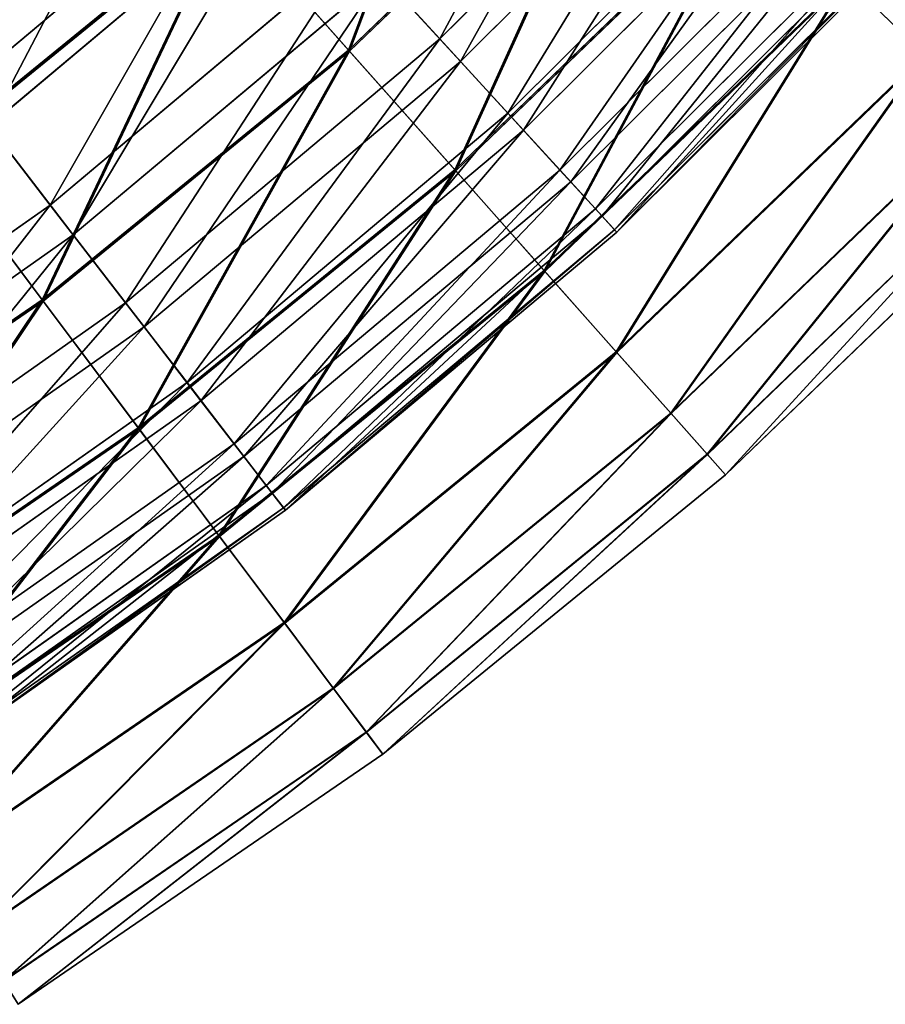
# Model space of a CAD drawing. Extents: x 0 to 126, y -178 to 0.
# Tile 245 of 656: x 96 to 107, y -168 to -157. Entities that reach past the tile are written whole.
import ezdxf

# ---------------------------------------------------------------- set-up
doc = ezdxf.new("R2010")
doc.units = 0
doc.header["$LTSCALE"] = 25.4
doc.layers.get('0').update_dxf_attribs({"color": 13, "linetype": 'CONTINUOUS'})

# ---------------------------------------------------------------- blocks, each defined once
blk = doc.blocks.new('ICE-EGG-C-8132_STL')
at = {"color": 7}
for p, q in [((27.513, -34.949, 73.766), (24.88, -31.113, 73.766)), ((27.513, -34.949, 73.766), (24.88, -31.113, 73.766)), ((27.528, -34.938, 149.541), (24.896, -31.103, 149.541)), ((27.528, -34.938, 149.541), (24.896, -31.103, 149.541)), ((28.644, -35.031, 80.584), (25.933, -31.184, 80.584)), ((28.644, -35.031, 80.584), (25.933, -31.184, 80.584)), ((28.291, -35.302, 141.177), (25.559, -31.424, 141.177)), ((28.291, -35.302, 141.177), (25.559, -31.424, 141.177)), ((27.492, -35.918, 85.849), (24.711, -31.97, 85.849)), ((27.492, -35.918, 85.849), (24.711, -31.97, 85.849)), ((26.02, -36.067, 144.049), (23.3, -32.104, 144.049)), ((26.02, -36.067, 144.049), (23.3, -32.104, 144.049)), ((26.008, -36.076, 79.26), (23.287, -32.112, 79.26)), ((26.008, -36.076, 79.26), (23.287, -32.112, 79.26)), ((27.209, -36.136, 135.911), (24.41, -32.163, 135.911)), ((27.209, -36.136, 135.911), (24.41, -32.163, 135.911)), ((26.553, -36.641, 91.264), (23.713, -32.611, 91.264)), ((26.553, -36.641, 91.264), (23.713, -32.611, 91.264)), ((26.339, -36.805, 130.52), (23.487, -32.757, 130.52)), ((26.339, -36.805, 130.52), (23.487, -32.757, 130.52)), ((24.741, -37.025, 84.921), (21.947, -32.953, 84.921)), ((24.741, -37.025, 84.921), (21.947, -32.953, 84.921)), ((24.752, -37.017, 138.389), (21.958, -32.946, 138.389)), ((24.752, -37.017, 138.389), (21.958, -32.946, 138.389)), ((25.834, -37.195, 96.792), (22.95, -33.101, 96.792)), ((25.834, -37.195, 96.792), (22.95, -33.101, 96.792)), ((25.684, -37.31, 124.995), (22.791, -33.204, 124.995)), ((25.684, -37.31, 124.995), (22.791, -33.204, 124.995)), ((25.251, -37.643, 119.376), (22.332, -33.499, 119.376)), ((25.251, -37.643, 119.376), (22.332, -33.499, 119.376)), ((25.342, -37.574, 102.401), (22.427, -33.437, 102.401)), ((25.342, -37.574, 102.401), (22.427, -33.437, 102.401)), ((25.08, -37.775, 108.052), (22.149, -33.616, 108.052)), ((25.08, -37.775, 108.052), (22.149, -33.616, 108.052)), ((23.721, -37.79, 90.718), (20.866, -33.631, 90.718)), ((23.721, -37.79, 90.718), (20.866, -33.631, 90.718)), ((23.729, -37.783, 132.593), (20.875, -33.625, 132.593)), ((23.729, -37.783, 132.593), (20.875, -33.625, 132.593)), ((25.05, -37.799, 113.713), (22.117, -33.637, 113.713)), ((25.05, -37.799, 113.713), (22.117, -33.637, 113.713)), ((27.513, -34.949, 73.766), (29.25, -33.648, 68.466)), ((27.513, -34.949, 73.766), (29.25, -33.648, 68.466)), ((29.267, -33.635, 154.839), (27.528, -34.938, 149.541)), ((29.267, -33.635, 154.839), (27.528, -34.938, 149.541)), ((32.078, -37.115, 68.466), (29.25, -33.648, 68.466)), ((32.078, -37.115, 68.466), (29.25, -33.648, 68.466)), ((32.093, -37.101, 154.839), (29.267, -33.635, 154.839)), ((32.093, -37.101, 154.839), (29.267, -33.635, 154.839)), ((29.999, -33.987, 75.486), (28.644, -35.031, 80.584)), ((29.999, -33.987, 75.486), (28.644, -35.031, 80.584)), ((32.933, -37.479, 75.486), (29.999, -33.987, 75.486)), ((32.933, -37.479, 75.486), (29.999, -33.987, 75.486)), ((22.951, -38.366, 96.624), (20.051, -34.142, 96.624)), ((22.951, -38.366, 96.624), (20.051, -34.142, 96.624)), ((22.957, -38.362, 126.688), (20.057, -34.138, 126.688)), ((22.957, -38.362, 126.688), (20.057, -34.138, 126.688)), ((28.291, -35.302, 141.177), (29.577, -34.312, 146.279)), ((28.291, -35.302, 141.177), (29.577, -34.312, 146.279)), ((32.54, -37.839, 146.279), (29.577, -34.312, 146.279)), ((32.54, -37.839, 146.279), (29.577, -34.312, 146.279)), ((22.436, -38.752, 102.606), (19.506, -34.484, 102.606)), ((22.436, -38.752, 102.606), (19.506, -34.484, 102.606)), ((22.439, -38.749, 120.707), (19.51, -34.481, 120.707)), ((22.439, -38.749, 120.707), (19.51, -34.481, 120.707)), ((22.178, -38.945, 108.634), (19.233, -34.655, 108.634)), ((22.178, -38.945, 108.634), (19.233, -34.655, 108.634)), ((22.179, -38.944, 114.678), (19.235, -34.654, 114.678)), ((22.179, -38.944, 114.678), (19.235, -34.654, 114.678)), ((26.008, -36.076, 79.26), (27.513, -34.949, 73.766)), ((26.008, -36.076, 79.26), (27.513, -34.949, 73.766)), ((27.528, -34.938, 149.541), (26.02, -36.067, 144.049)), ((27.528, -34.938, 149.541), (26.02, -36.067, 144.049)), ((30.454, -38.554, 73.766), (27.513, -34.949, 73.766)), ((30.454, -38.554, 73.766), (27.513, -34.949, 73.766)), ((30.468, -38.542, 149.541), (27.528, -34.938, 149.541)), ((30.468, -38.542, 149.541), (27.528, -34.938, 149.541)), ((28.644, -35.031, 80.584), (27.492, -35.918, 85.849)), ((28.644, -35.031, 80.584), (27.492, -35.918, 85.849)), ((31.671, -38.635, 80.584), (28.644, -35.031, 80.584)), ((31.671, -38.635, 80.584), (28.644, -35.031, 80.584)), ((27.209, -36.136, 135.911), (28.291, -35.302, 141.177)), ((27.209, -36.136, 135.911), (28.291, -35.302, 141.177)), ((31.343, -38.935, 141.177), (28.291, -35.302, 141.177)), ((31.343, -38.935, 141.177), (28.291, -35.302, 141.177)), ((27.492, -35.918, 85.849), (26.553, -36.641, 91.264)), ((27.492, -35.918, 85.849), (26.553, -36.641, 91.264)), ((30.599, -39.616, 85.849), (27.492, -35.918, 85.849)), ((30.599, -39.616, 85.849), (27.492, -35.918, 85.849)), ((24.741, -37.025, 84.921), (26.008, -36.076, 79.26)), ((24.741, -37.025, 84.921), (26.008, -36.076, 79.26)), ((26.02, -36.067, 144.049), (24.752, -37.017, 138.389)), ((26.02, -36.067, 144.049), (24.752, -37.017, 138.389)), ((29.047, -39.803, 79.26), (26.008, -36.076, 79.26)), ((29.047, -39.803, 79.26), (26.008, -36.076, 79.26)), ((29.059, -39.792, 144.049), (26.02, -36.067, 144.049)), ((29.059, -39.792, 144.049), (26.02, -36.067, 144.049)), ((26.339, -36.805, 130.52), (27.209, -36.136, 135.911)), ((26.339, -36.805, 130.52), (27.209, -36.136, 135.911)), ((30.335, -39.857, 135.911), (27.209, -36.136, 135.911)), ((30.335, -39.857, 135.911), (27.209, -36.136, 135.911)), ((26.553, -36.641, 91.264), (25.834, -37.195, 96.792)), ((26.553, -36.641, 91.264), (25.834, -37.195, 96.792)), ((29.724, -40.416, 91.264), (26.553, -36.641, 91.264)), ((29.724, -40.416, 91.264), (26.553, -36.641, 91.264)), ((25.684, -37.31, 124.995), (26.339, -36.805, 130.52)), ((25.684, -37.31, 124.995), (26.339, -36.805, 130.52)), ((29.525, -40.598, 130.52), (26.339, -36.805, 130.52)), ((29.525, -40.598, 130.52), (26.339, -36.805, 130.52)), ((23.721, -37.79, 90.718), (24.741, -37.025, 84.921)), ((23.721, -37.79, 90.718), (24.741, -37.025, 84.921)), ((24.752, -37.017, 138.389), (23.729, -37.783, 132.593)), ((24.752, -37.017, 138.389), (23.729, -37.783, 132.593)), ((27.863, -40.852, 84.921), (24.741, -37.025, 84.921)), ((27.863, -40.852, 84.921), (24.741, -37.025, 84.921)), ((27.873, -40.844, 138.389), (24.752, -37.017, 138.389)), ((27.873, -40.844, 138.389), (24.752, -37.017, 138.389)), ((25.834, -37.195, 96.792), (25.342, -37.574, 102.401)), ((25.834, -37.195, 96.792), (25.342, -37.574, 102.401)), ((29.055, -41.029, 96.792), (25.834, -37.195, 96.792)), ((29.055, -41.029, 96.792), (25.834, -37.195, 96.792)), ((30.454, -38.554, 73.766), (32.078, -37.115, 68.466)), ((30.454, -38.554, 73.766), (32.078, -37.115, 68.466)), ((32.093, -37.101, 154.839), (30.468, -38.542, 149.541)), ((32.093, -37.101, 154.839), (30.468, -38.542, 149.541)), ((25.251, -37.643, 119.376), (25.684, -37.31, 124.995)), ((25.251, -37.643, 119.376), (25.684, -37.31, 124.995)), ((28.915, -41.157, 124.995), (25.684, -37.31, 124.995)), ((28.915, -41.157, 124.995), (25.684, -37.31, 124.995)), ((25.05, -37.799, 113.713), (25.251, -37.643, 119.376)), ((25.05, -37.799, 113.713), (25.251, -37.643, 119.376)), ((25.342, -37.574, 102.401), (25.08, -37.775, 108.052)), ((25.342, -37.574, 102.401), (25.08, -37.775, 108.052)), ((28.512, -41.525, 119.376), (25.251, -37.643, 119.376)), ((28.512, -41.525, 119.376), (25.251, -37.643, 119.376)), ((28.597, -41.448, 102.401), (25.342, -37.574, 102.401)), ((28.597, -41.448, 102.401), (25.342, -37.574, 102.401)), ((22.951, -38.366, 96.624), (23.721, -37.79, 90.718)), ((22.951, -38.366, 96.624), (23.721, -37.79, 90.718)), ((23.729, -37.783, 132.593), (22.957, -38.362, 126.688)), ((23.729, -37.783, 132.593), (22.957, -38.362, 126.688)), ((26.909, -41.699, 90.718), (23.721, -37.79, 90.718)), ((26.909, -41.699, 90.718), (23.721, -37.79, 90.718)), ((26.916, -41.692, 132.593), (23.729, -37.783, 132.593)), ((26.916, -41.692, 132.593), (23.729, -37.783, 132.593)), ((25.08, -37.775, 108.052), (25.05, -37.799, 113.713)), ((25.08, -37.775, 108.052), (25.05, -37.799, 113.713)), ((28.353, -41.671, 108.052), (25.08, -37.775, 108.052)), ((28.353, -41.671, 108.052), (25.08, -37.775, 108.052)), ((28.324, -41.697, 113.713), (25.05, -37.799, 113.713)), ((28.324, -41.697, 113.713), (25.05, -37.799, 113.713)), ((22.436, -38.752, 102.606), (22.951, -38.366, 96.624)), ((22.436, -38.752, 102.606), (22.951, -38.366, 96.624)), ((22.957, -38.362, 126.688), (22.439, -38.749, 120.707)), ((22.957, -38.362, 126.688), (22.439, -38.749, 120.707)), ((26.189, -42.337, 96.624), (22.951, -38.366, 96.624)), ((26.189, -42.337, 96.624), (22.951, -38.366, 96.624)), ((26.195, -42.332, 126.688), (22.957, -38.362, 126.688)), ((26.195, -42.332, 126.688), (22.957, -38.362, 126.688)), ((29.047, -39.803, 79.26), (30.454, -38.554, 73.766)), ((29.047, -39.803, 79.26), (30.454, -38.554, 73.766)), ((30.468, -38.542, 149.541), (29.059, -39.792, 144.049)), ((30.468, -38.542, 149.541), (29.059, -39.792, 144.049)), ((33.682, -41.905, 73.766), (30.454, -38.554, 73.766)), ((33.682, -41.905, 73.766), (30.454, -38.554, 73.766)), ((33.695, -41.892, 149.541), (30.468, -38.542, 149.541)), ((33.695, -41.892, 149.541), (30.468, -38.542, 149.541)), ((31.671, -38.635, 80.584), (30.599, -39.616, 85.849)), ((31.671, -38.635, 80.584), (30.599, -39.616, 85.849)), ((22.178, -38.945, 108.634), (22.436, -38.752, 102.606)), ((22.178, -38.945, 108.634), (22.436, -38.752, 102.606)), ((22.439, -38.749, 120.707), (22.179, -38.944, 114.678)), ((22.439, -38.749, 120.707), (22.179, -38.944, 114.678)), ((25.708, -42.764, 102.606), (22.436, -38.752, 102.606)), ((25.708, -42.764, 102.606), (22.436, -38.752, 102.606)), ((25.711, -42.761, 120.707), (22.439, -38.749, 120.707)), ((25.711, -42.761, 120.707), (22.439, -38.749, 120.707)), ((22.179, -38.944, 114.678), (22.178, -38.945, 108.634)), ((22.179, -38.944, 114.678), (22.178, -38.945, 108.634)), ((25.467, -42.977, 108.634), (22.178, -38.945, 108.634)), ((25.467, -42.977, 108.634), (22.178, -38.945, 108.634)), ((25.468, -42.976, 114.678), (22.179, -38.944, 114.678)), ((25.468, -42.976, 114.678), (22.179, -38.944, 114.678)), ((30.335, -39.857, 135.911), (31.343, -38.935, 141.177)), ((30.335, -39.857, 135.911), (31.343, -38.935, 141.177)), ((30.599, -39.616, 85.849), (29.724, -40.416, 91.264)), ((30.599, -39.616, 85.849), (29.724, -40.416, 91.264)), ((34.008, -43.037, 85.849), (30.599, -39.616, 85.849)), ((34.008, -43.037, 85.849), (30.599, -39.616, 85.849)), ((27.863, -40.852, 84.921), (29.047, -39.803, 79.26)), ((27.863, -40.852, 84.921), (29.047, -39.803, 79.26)), ((29.059, -39.792, 144.049), (27.873, -40.844, 138.389)), ((29.059, -39.792, 144.049), (27.873, -40.844, 138.389)), ((32.383, -43.265, 79.26), (29.047, -39.803, 79.26)), ((32.383, -43.265, 79.26), (29.047, -39.803, 79.26)), ((32.394, -43.254, 144.049), (29.059, -39.792, 144.049)), ((32.394, -43.254, 144.049), (29.059, -39.792, 144.049)), ((29.525, -40.598, 130.52), (30.335, -39.857, 135.911)), ((29.525, -40.598, 130.52), (30.335, -39.857, 135.911)), ((33.765, -43.3, 135.911), (30.335, -39.857, 135.911)), ((33.765, -43.3, 135.911), (30.335, -39.857, 135.911)), ((29.724, -40.416, 91.264), (29.055, -41.029, 96.792)), ((29.724, -40.416, 91.264), (29.055, -41.029, 96.792)), ((33.204, -43.908, 91.264), (29.724, -40.416, 91.264)), ((33.204, -43.908, 91.264), (29.724, -40.416, 91.264)), ((28.915, -41.157, 124.995), (29.525, -40.598, 130.52)), ((28.915, -41.157, 124.995), (29.525, -40.598, 130.52)), ((33.021, -44.107, 130.52), (29.525, -40.598, 130.52)), ((33.021, -44.107, 130.52), (29.525, -40.598, 130.52)), ((26.909, -41.699, 90.718), (27.863, -40.852, 84.921)), ((26.909, -41.699, 90.718), (27.863, -40.852, 84.921)), ((27.873, -40.844, 138.389), (26.916, -41.692, 132.593)), ((27.873, -40.844, 138.389), (26.916, -41.692, 132.593)), ((31.29, -44.409, 84.921), (27.863, -40.852, 84.921)), ((31.29, -44.409, 84.921), (27.863, -40.852, 84.921)), ((31.299, -44.4, 138.389), (27.873, -40.844, 138.389)), ((31.299, -44.4, 138.389), (27.873, -40.844, 138.389)), ((29.055, -41.029, 96.792), (28.597, -41.448, 102.401)), ((29.055, -41.029, 96.792), (28.597, -41.448, 102.401)), ((32.589, -44.575, 96.792), (29.055, -41.029, 96.792)), ((32.589, -44.575, 96.792), (29.055, -41.029, 96.792)), ((28.512, -41.525, 119.376), (28.915, -41.157, 124.995)), ((28.512, -41.525, 119.376), (28.915, -41.157, 124.995)), ((32.461, -44.715, 124.995), (28.915, -41.157, 124.995)), ((32.461, -44.715, 124.995), (28.915, -41.157, 124.995)), ((28.597, -41.448, 102.401), (28.353, -41.671, 108.052)), ((28.597, -41.448, 102.401), (28.353, -41.671, 108.052)), ((32.168, -45.032, 102.401), (28.597, -41.448, 102.401)), ((32.168, -45.032, 102.401), (28.597, -41.448, 102.401)), ((28.324, -41.697, 113.713), (28.512, -41.525, 119.376)), ((28.324, -41.697, 113.713), (28.512, -41.525, 119.376)), ((32.091, -45.116, 119.376), (28.512, -41.525, 119.376)), ((32.091, -45.116, 119.376), (28.512, -41.525, 119.376)), ((26.189, -42.337, 96.624), (26.909, -41.699, 90.718)), ((26.189, -42.337, 96.624), (26.909, -41.699, 90.718)), ((26.916, -41.692, 132.593), (26.195, -42.332, 126.688)), ((26.916, -41.692, 132.593), (26.195, -42.332, 126.688)), ((30.409, -45.331, 90.718), (26.909, -41.699, 90.718)), ((30.409, -45.331, 90.718), (26.909, -41.699, 90.718)), ((30.416, -45.324, 132.593), (26.916, -41.692, 132.593)), ((30.416, -45.324, 132.593), (26.916, -41.692, 132.593)), ((28.353, -41.671, 108.052), (28.324, -41.697, 113.713)), ((28.353, -41.671, 108.052), (28.324, -41.697, 113.713)), ((31.918, -45.304, 113.713), (28.324, -41.697, 113.713)), ((31.918, -45.304, 113.713), (28.324, -41.697, 113.713)), ((31.944, -45.275, 108.052), (28.353, -41.671, 108.052)), ((31.944, -45.275, 108.052), (28.353, -41.671, 108.052)), ((25.708, -42.764, 102.606), (26.189, -42.337, 96.624)), ((25.708, -42.764, 102.606), (26.189, -42.337, 96.624)), ((26.195, -42.332, 126.688), (25.711, -42.761, 120.707)), ((26.195, -42.332, 126.688), (25.711, -42.761, 120.707)), ((29.745, -46.027, 96.624), (26.189, -42.337, 96.624)), ((29.745, -46.027, 96.624), (26.189, -42.337, 96.624)), ((29.75, -46.021, 126.688), (26.195, -42.332, 126.688)), ((29.75, -46.021, 126.688), (26.195, -42.332, 126.688)), ((25.467, -42.977, 108.634), (25.708, -42.764, 102.606)), ((25.467, -42.977, 108.634), (25.708, -42.764, 102.606)), ((25.711, -42.761, 120.707), (25.468, -42.976, 114.678)), ((25.711, -42.761, 120.707), (25.468, -42.976, 114.678)), ((29.3, -46.492, 102.606), (25.708, -42.764, 102.606)), ((29.3, -46.492, 102.606), (25.708, -42.764, 102.606)), ((29.303, -46.489, 120.707), (25.711, -42.761, 120.707)), ((29.303, -46.489, 120.707), (25.711, -42.761, 120.707)), ((25.468, -42.976, 114.678), (25.467, -42.977, 108.634)), ((25.468, -42.976, 114.678), (25.467, -42.977, 108.634)), ((29.078, -46.725, 108.634), (25.467, -42.977, 108.634)), ((29.078, -46.725, 108.634), (25.467, -42.977, 108.634)), ((29.079, -46.724, 114.678), (25.468, -42.976, 114.678)), ((29.079, -46.724, 114.678), (25.468, -42.976, 114.678))]:
    blk.add_line(p, q, dxfattribs=at)
mesh = blk.add_polyface(dxfattribs=at)
corners = [(24.88, -31.113, 73.766), (29.25, -33.648, 68.466), (27.513, -34.949, 73.766), (26.719, -29.96, 68.466)]
mesh.append_faces([[corners[k] for k in face] for face in [(0, 1, 2), (1, 0, 3)]], dxfattribs={"vtx0": -1, "color": 7})
mesh = blk.add_polyface(dxfattribs=at)
corners = [(29.267, -33.635, 154.839), (24.896, -31.103, 149.541), (27.528, -34.938, 149.541), (26.737, -29.949, 154.839)]
mesh.append_faces([[corners[k] for k in face] for face in [(0, 1, 2), (1, 0, 3)]], dxfattribs={"vtx0": -1, "color": 7})
mesh = blk.add_polyface(dxfattribs=at)
corners = [(29.999, -33.987, 75.486), (25.933, -31.184, 80.584), (28.644, -35.031, 80.584), (27.372, -30.259, 75.486)]
mesh.append_faces([[corners[k] for k in face] for face in [(0, 1, 2), (1, 0, 3)]], dxfattribs={"vtx0": -1, "color": 7})
mesh = blk.add_polyface(dxfattribs=at)
corners = [(25.559, -31.424, 141.177), (29.577, -34.312, 146.279), (28.291, -35.302, 141.177), (26.924, -30.547, 146.279)]
mesh.append_faces([[corners[k] for k in face] for face in [(0, 1, 2), (1, 0, 3)]], dxfattribs={"vtx0": -1, "color": 7})
mesh = blk.add_polyface(dxfattribs=at)
corners = [(23.287, -32.112, 79.26), (27.513, -34.949, 73.766), (26.008, -36.076, 79.26), (24.88, -31.113, 73.766)]
mesh.append_faces([[corners[k] for k in face] for face in [(0, 1, 2), (1, 0, 3)]], dxfattribs={"vtx0": -1, "color": 7})
mesh = blk.add_polyface(dxfattribs=at)
corners = [(27.528, -34.938, 149.541), (23.3, -32.104, 144.049), (26.02, -36.067, 144.049), (24.896, -31.103, 149.541)]
mesh.append_faces([[corners[k] for k in face] for face in [(0, 1, 2), (1, 0, 3)]], dxfattribs={"vtx0": -1, "color": 7})
mesh = blk.add_polyface(dxfattribs=at)
corners = [(28.644, -35.031, 80.584), (24.711, -31.97, 85.849), (27.492, -35.918, 85.849), (25.933, -31.184, 80.584)]
mesh.append_faces([[corners[k] for k in face] for face in [(0, 1, 2), (1, 0, 3)]], dxfattribs={"vtx0": -1, "color": 7})
mesh = blk.add_polyface(dxfattribs=at)
corners = [(24.41, -32.163, 135.911), (28.291, -35.302, 141.177), (27.209, -36.136, 135.911), (25.559, -31.424, 141.177)]
mesh.append_faces([[corners[k] for k in face] for face in [(0, 1, 2), (1, 0, 3)]], dxfattribs={"vtx0": -1, "color": 7})
mesh = blk.add_polyface(dxfattribs=at)
corners = [(27.492, -35.918, 85.849), (23.713, -32.611, 91.264), (26.553, -36.641, 91.264), (24.711, -31.97, 85.849)]
mesh.append_faces([[corners[k] for k in face] for face in [(0, 1, 2), (1, 0, 3)]], dxfattribs={"vtx0": -1, "color": 7})
mesh = blk.add_polyface(dxfattribs=at)
corners = [(26.02, -36.067, 144.049), (21.958, -32.946, 138.389), (24.752, -37.017, 138.389), (23.3, -32.104, 144.049)]
mesh.append_faces([[corners[k] for k in face] for face in [(0, 1, 2), (1, 0, 3)]], dxfattribs={"vtx0": -1, "color": 7})
mesh = blk.add_polyface(dxfattribs=at)
corners = [(21.947, -32.953, 84.921), (26.008, -36.076, 79.26), (24.741, -37.025, 84.921), (23.287, -32.112, 79.26)]
mesh.append_faces([[corners[k] for k in face] for face in [(0, 1, 2), (1, 0, 3)]], dxfattribs={"vtx0": -1, "color": 7})
mesh = blk.add_polyface(dxfattribs=at)
corners = [(23.487, -32.757, 130.52), (27.209, -36.136, 135.911), (26.339, -36.805, 130.52), (24.41, -32.163, 135.911)]
mesh.append_faces([[corners[k] for k in face] for face in [(0, 1, 2), (1, 0, 3)]], dxfattribs={"vtx0": -1, "color": 7})
mesh = blk.add_polyface(dxfattribs=at)
corners = [(29.25, -33.648, 68.466), (33.909, -35.49, 63.387), (32.078, -37.115, 68.466), (31.21, -32.18, 63.387)]
mesh.append_faces([[corners[k] for k in face] for face in [(0, 1, 2), (1, 0, 3)]], dxfattribs={"vtx0": -1, "color": 7})
mesh = blk.add_polyface(dxfattribs=at)
corners = [(33.927, -35.475, 159.916), (29.267, -33.635, 154.839), (32.093, -37.101, 154.839), (31.228, -32.166, 159.916)]
mesh.append_faces([[corners[k] for k in face] for face in [(0, 1, 2), (1, 0, 3)]], dxfattribs={"vtx0": -1, "color": 7})
mesh = blk.add_polyface(dxfattribs=at)
corners = [(26.553, -36.641, 91.264), (22.95, -33.101, 96.792), (25.834, -37.195, 96.792), (23.713, -32.611, 91.264)]
mesh.append_faces([[corners[k] for k in face] for face in [(0, 1, 2), (1, 0, 3)]], dxfattribs={"vtx0": -1, "color": 7})
mesh = blk.add_polyface(dxfattribs=at)
corners = [(22.791, -33.204, 124.995), (26.339, -36.805, 130.52), (25.684, -37.31, 124.995), (23.487, -32.757, 130.52)]
mesh.append_faces([[corners[k] for k in face] for face in [(0, 1, 2), (1, 0, 3)]], dxfattribs={"vtx0": -1, "color": 7})
mesh = blk.add_polyface(dxfattribs=at)
corners = [(34.373, -36.161, 70.592), (29.999, -33.987, 75.486), (32.933, -37.479, 75.486), (31.546, -32.796, 70.592)]
mesh.append_faces([[corners[k] for k in face] for face in [(0, 1, 2), (1, 0, 3)]], dxfattribs={"vtx0": -1, "color": 7})
mesh = blk.add_polyface(dxfattribs=at)
corners = [(20.866, -33.631, 90.718), (24.741, -37.025, 84.921), (23.721, -37.79, 90.718), (21.947, -32.953, 84.921)]
mesh.append_faces([[corners[k] for k in face] for face in [(0, 1, 2), (1, 0, 3)]], dxfattribs={"vtx0": -1, "color": 7})
mesh = blk.add_polyface(dxfattribs=at)
corners = [(24.752, -37.017, 138.389), (20.875, -33.625, 132.593), (23.729, -37.783, 132.593), (21.958, -32.946, 138.389)]
mesh.append_faces([[corners[k] for k in face] for face in [(0, 1, 2), (1, 0, 3)]], dxfattribs={"vtx0": -1, "color": 7})
mesh = blk.add_polyface(dxfattribs=at)
corners = [(25.834, -37.195, 96.792), (22.427, -33.437, 102.401), (25.342, -37.574, 102.401), (22.95, -33.101, 96.792)]
mesh.append_faces([[corners[k] for k in face] for face in [(0, 1, 2), (1, 0, 3)]], dxfattribs={"vtx0": -1, "color": 7})
mesh = blk.add_polyface(dxfattribs=at)
corners = [(22.332, -33.499, 119.376), (25.684, -37.31, 124.995), (25.251, -37.643, 119.376), (22.791, -33.204, 124.995)]
mesh.append_faces([[corners[k] for k in face] for face in [(0, 1, 2), (1, 0, 3)]], dxfattribs={"vtx0": -1, "color": 7})
mesh = blk.add_polyface(dxfattribs=at)
corners = [(29.577, -34.312, 146.279), (33.914, -36.581, 151.188), (32.54, -37.839, 146.279), (31.053, -33.175, 151.188)]
mesh.append_faces([[corners[k] for k in face] for face in [(0, 1, 2), (1, 0, 3)]], dxfattribs={"vtx0": -1, "color": 7})
mesh = blk.add_polyface(dxfattribs=at)
corners = [(22.117, -33.637, 113.713), (25.251, -37.643, 119.376), (25.05, -37.799, 113.713), (22.332, -33.499, 119.376)]
mesh.append_faces([[corners[k] for k in face] for face in [(0, 1, 2), (1, 0, 3)]], dxfattribs={"vtx0": -1, "color": 7})
mesh = blk.add_polyface(dxfattribs=at)
corners = [(25.342, -37.574, 102.401), (22.149, -33.616, 108.052), (25.08, -37.775, 108.052), (22.427, -33.437, 102.401)]
mesh.append_faces([[corners[k] for k in face] for face in [(0, 1, 2), (1, 0, 3)]], dxfattribs={"vtx0": -1, "color": 7})
mesh = blk.add_polyface(dxfattribs=at)
corners = [(25.08, -37.775, 108.052), (22.117, -33.637, 113.713), (25.05, -37.799, 113.713), (22.149, -33.616, 108.052)]
mesh.append_faces([[corners[k] for k in face] for face in [(0, 1, 2), (1, 0, 3)]], dxfattribs={"vtx0": -1, "color": 7})
mesh = blk.add_polyface(dxfattribs=at)
corners = [(20.051, -34.142, 96.624), (23.721, -37.79, 90.718), (22.951, -38.366, 96.624), (20.866, -33.631, 90.718)]
mesh.append_faces([[corners[k] for k in face] for face in [(0, 1, 2), (1, 0, 3)]], dxfattribs={"vtx0": -1, "color": 7})
mesh = blk.add_polyface(dxfattribs=at)
corners = [(23.729, -37.783, 132.593), (20.057, -34.138, 126.688), (22.957, -38.362, 126.688), (20.875, -33.625, 132.593)]
mesh.append_faces([[corners[k] for k in face] for face in [(0, 1, 2), (1, 0, 3)]], dxfattribs={"vtx0": -1, "color": 7})
mesh = blk.add_polyface(dxfattribs=at)
corners = [(27.513, -34.949, 73.766), (32.078, -37.115, 68.466), (30.454, -38.554, 73.766), (29.25, -33.648, 68.466)]
mesh.append_faces([[corners[k] for k in face] for face in [(0, 1, 2), (1, 0, 3)]], dxfattribs={"vtx0": -1, "color": 7})
mesh = blk.add_polyface(dxfattribs=at)
corners = [(32.093, -37.101, 154.839), (27.528, -34.938, 149.541), (30.468, -38.542, 149.541), (29.267, -33.635, 154.839)]
mesh.append_faces([[corners[k] for k in face] for face in [(0, 1, 2), (1, 0, 3)]], dxfattribs={"vtx0": -1, "color": 7})
mesh = blk.add_polyface(dxfattribs=at)
corners = [(32.933, -37.479, 75.486), (28.644, -35.031, 80.584), (31.671, -38.635, 80.584), (29.999, -33.987, 75.486)]
mesh.append_faces([[corners[k] for k in face] for face in [(0, 1, 2), (1, 0, 3)]], dxfattribs={"vtx0": -1, "color": 7})
mesh = blk.add_polyface(dxfattribs=at)
corners = [(19.506, -34.484, 102.606), (22.951, -38.366, 96.624), (22.436, -38.752, 102.606), (20.051, -34.142, 96.624)]
mesh.append_faces([[corners[k] for k in face] for face in [(0, 1, 2), (1, 0, 3)]], dxfattribs={"vtx0": -1, "color": 7})
mesh = blk.add_polyface(dxfattribs=at)
corners = [(22.957, -38.362, 126.688), (19.51, -34.481, 120.707), (22.439, -38.749, 120.707), (20.057, -34.138, 126.688)]
mesh.append_faces([[corners[k] for k in face] for face in [(0, 1, 2), (1, 0, 3)]], dxfattribs={"vtx0": -1, "color": 7})
mesh = blk.add_polyface(dxfattribs=at)
corners = [(28.291, -35.302, 141.177), (32.54, -37.839, 146.279), (31.343, -38.935, 141.177), (29.577, -34.312, 146.279)]
mesh.append_faces([[corners[k] for k in face] for face in [(0, 1, 2), (1, 0, 3)]], dxfattribs={"vtx0": -1, "color": 7})
mesh = blk.add_polyface(dxfattribs=at)
corners = [(19.233, -34.655, 108.634), (22.436, -38.752, 102.606), (22.178, -38.945, 108.634), (19.506, -34.484, 102.606)]
mesh.append_faces([[corners[k] for k in face] for face in [(0, 1, 2), (1, 0, 3)]], dxfattribs={"vtx0": -1, "color": 7})
mesh = blk.add_polyface(dxfattribs=at)
corners = [(22.439, -38.749, 120.707), (19.235, -34.654, 114.678), (22.179, -38.944, 114.678), (19.51, -34.481, 120.707)]
mesh.append_faces([[corners[k] for k in face] for face in [(0, 1, 2), (1, 0, 3)]], dxfattribs={"vtx0": -1, "color": 7})
mesh = blk.add_polyface(dxfattribs=at)
corners = [(22.179, -38.944, 114.678), (19.233, -34.655, 108.634), (22.178, -38.945, 108.634), (19.235, -34.654, 114.678)]
mesh.append_faces([[corners[k] for k in face] for face in [(0, 1, 2), (1, 0, 3)]], dxfattribs={"vtx0": -1, "color": 7})
mesh = blk.add_polyface(dxfattribs=at)
corners = [(26.008, -36.076, 79.26), (30.454, -38.554, 73.766), (29.047, -39.803, 79.26), (27.513, -34.949, 73.766)]
mesh.append_faces([[corners[k] for k in face] for face in [(0, 1, 2), (1, 0, 3)]], dxfattribs={"vtx0": -1, "color": 7})
mesh = blk.add_polyface(dxfattribs=at)
corners = [(30.468, -38.542, 149.541), (26.02, -36.067, 144.049), (29.059, -39.792, 144.049), (27.528, -34.938, 149.541)]
mesh.append_faces([[corners[k] for k in face] for face in [(0, 1, 2), (1, 0, 3)]], dxfattribs={"vtx0": -1, "color": 7})
mesh = blk.add_polyface(dxfattribs=at)
corners = [(31.671, -38.635, 80.584), (27.492, -35.918, 85.849), (30.599, -39.616, 85.849), (28.644, -35.031, 80.584)]
mesh.append_faces([[corners[k] for k in face] for face in [(0, 1, 2), (1, 0, 3)]], dxfattribs={"vtx0": -1, "color": 7})
mesh = blk.add_polyface(dxfattribs=at)
corners = [(27.209, -36.136, 135.911), (31.343, -38.935, 141.177), (30.335, -39.857, 135.911), (28.291, -35.302, 141.177)]
mesh.append_faces([[corners[k] for k in face] for face in [(0, 1, 2), (1, 0, 3)]], dxfattribs={"vtx0": -1, "color": 7})
mesh = blk.add_polyface(dxfattribs=at)
corners = [(30.599, -39.616, 85.849), (26.553, -36.641, 91.264), (29.724, -40.416, 91.264), (27.492, -35.918, 85.849)]
mesh.append_faces([[corners[k] for k in face] for face in [(0, 1, 2), (1, 0, 3)]], dxfattribs={"vtx0": -1, "color": 7})
mesh = blk.add_polyface(dxfattribs=at)
corners = [(24.741, -37.025, 84.921), (29.047, -39.803, 79.26), (27.863, -40.852, 84.921), (26.008, -36.076, 79.26)]
mesh.append_faces([[corners[k] for k in face] for face in [(0, 1, 2), (1, 0, 3)]], dxfattribs={"vtx0": -1, "color": 7})
mesh = blk.add_polyface(dxfattribs=at)
corners = [(29.059, -39.792, 144.049), (24.752, -37.017, 138.389), (27.873, -40.844, 138.389), (26.02, -36.067, 144.049)]
mesh.append_faces([[corners[k] for k in face] for face in [(0, 1, 2), (1, 0, 3)]], dxfattribs={"vtx0": -1, "color": 7})
mesh = blk.add_polyface(dxfattribs=at)
corners = [(26.339, -36.805, 130.52), (30.335, -39.857, 135.911), (29.525, -40.598, 130.52), (27.209, -36.136, 135.911)]
mesh.append_faces([[corners[k] for k in face] for face in [(0, 1, 2), (1, 0, 3)]], dxfattribs={"vtx0": -1, "color": 7})
mesh = blk.add_polyface(dxfattribs=at)
corners = [(29.724, -40.416, 91.264), (25.834, -37.195, 96.792), (29.055, -41.029, 96.792), (26.553, -36.641, 91.264)]
mesh.append_faces([[corners[k] for k in face] for face in [(0, 1, 2), (1, 0, 3)]], dxfattribs={"vtx0": -1, "color": 7})
mesh = blk.add_polyface(dxfattribs=at)
corners = [(25.684, -37.31, 124.995), (29.525, -40.598, 130.52), (28.915, -41.157, 124.995), (26.339, -36.805, 130.52)]
mesh.append_faces([[corners[k] for k in face] for face in [(0, 1, 2), (1, 0, 3)]], dxfattribs={"vtx0": -1, "color": 7})
mesh = blk.add_polyface(dxfattribs=at)
corners = [(23.721, -37.79, 90.718), (27.863, -40.852, 84.921), (26.909, -41.699, 90.718), (24.741, -37.025, 84.921)]
mesh.append_faces([[corners[k] for k in face] for face in [(0, 1, 2), (1, 0, 3)]], dxfattribs={"vtx0": -1, "color": 7})
mesh = blk.add_polyface(dxfattribs=at)
corners = [(27.873, -40.844, 138.389), (23.729, -37.783, 132.593), (26.916, -41.692, 132.593), (24.752, -37.017, 138.389)]
mesh.append_faces([[corners[k] for k in face] for face in [(0, 1, 2), (1, 0, 3)]], dxfattribs={"vtx0": -1, "color": 7})
mesh = blk.add_polyface(dxfattribs=at)
corners = [(29.055, -41.029, 96.792), (25.342, -37.574, 102.401), (28.597, -41.448, 102.401), (25.834, -37.195, 96.792)]
mesh.append_faces([[corners[k] for k in face] for face in [(0, 1, 2), (1, 0, 3)]], dxfattribs={"vtx0": -1, "color": 7})
mesh = blk.add_polyface(dxfattribs=at)
corners = [(30.454, -38.554, 73.766), (35.182, -40.336, 68.466), (33.682, -41.905, 73.766), (32.078, -37.115, 68.466)]
mesh.append_faces([[corners[k] for k in face] for face in [(0, 1, 2), (1, 0, 3)]], dxfattribs={"vtx0": -1, "color": 7})
mesh = blk.add_polyface(dxfattribs=at)
corners = [(35.196, -40.321, 154.839), (30.468, -38.542, 149.541), (33.695, -41.892, 149.541), (32.093, -37.101, 154.839)]
mesh.append_faces([[corners[k] for k in face] for face in [(0, 1, 2), (1, 0, 3)]], dxfattribs={"vtx0": -1, "color": 7})
mesh = blk.add_polyface(dxfattribs=at)
corners = [(25.251, -37.643, 119.376), (28.915, -41.157, 124.995), (28.512, -41.525, 119.376), (25.684, -37.31, 124.995)]
mesh.append_faces([[corners[k] for k in face] for face in [(0, 1, 2), (1, 0, 3)]], dxfattribs={"vtx0": -1, "color": 7})
mesh = blk.add_polyface(dxfattribs=at)
corners = [(25.05, -37.799, 113.713), (28.512, -41.525, 119.376), (28.324, -41.697, 113.713), (25.251, -37.643, 119.376)]
mesh.append_faces([[corners[k] for k in face] for face in [(0, 1, 2), (1, 0, 3)]], dxfattribs={"vtx0": -1, "color": 7})
mesh = blk.add_polyface(dxfattribs=at)
corners = [(28.597, -41.448, 102.401), (25.08, -37.775, 108.052), (28.353, -41.671, 108.052), (25.342, -37.574, 102.401)]
mesh.append_faces([[corners[k] for k in face] for face in [(0, 1, 2), (1, 0, 3)]], dxfattribs={"vtx0": -1, "color": 7})
mesh = blk.add_polyface(dxfattribs=at)
corners = [(22.951, -38.366, 96.624), (26.909, -41.699, 90.718), (26.189, -42.337, 96.624), (23.721, -37.79, 90.718)]
mesh.append_faces([[corners[k] for k in face] for face in [(0, 1, 2), (1, 0, 3)]], dxfattribs={"vtx0": -1, "color": 7})
mesh = blk.add_polyface(dxfattribs=at)
corners = [(26.916, -41.692, 132.593), (22.957, -38.362, 126.688), (26.195, -42.332, 126.688), (23.729, -37.783, 132.593)]
mesh.append_faces([[corners[k] for k in face] for face in [(0, 1, 2), (1, 0, 3)]], dxfattribs={"vtx0": -1, "color": 7})
mesh = blk.add_polyface(dxfattribs=at)
corners = [(28.353, -41.671, 108.052), (25.05, -37.799, 113.713), (28.324, -41.697, 113.713), (25.08, -37.775, 108.052)]
mesh.append_faces([[corners[k] for k in face] for face in [(0, 1, 2), (1, 0, 3)]], dxfattribs={"vtx0": -1, "color": 7})
mesh = blk.add_polyface(dxfattribs=at)
corners = [(22.436, -38.752, 102.606), (26.189, -42.337, 96.624), (25.708, -42.764, 102.606), (22.951, -38.366, 96.624)]
mesh.append_faces([[corners[k] for k in face] for face in [(0, 1, 2), (1, 0, 3)]], dxfattribs={"vtx0": -1, "color": 7})
mesh = blk.add_polyface(dxfattribs=at)
corners = [(26.195, -42.332, 126.688), (22.439, -38.749, 120.707), (25.711, -42.761, 120.707), (22.957, -38.362, 126.688)]
mesh.append_faces([[corners[k] for k in face] for face in [(0, 1, 2), (1, 0, 3)]], dxfattribs={"vtx0": -1, "color": 7})
mesh = blk.add_polyface(dxfattribs=at)
corners = [(29.047, -39.803, 79.26), (33.682, -41.905, 73.766), (32.383, -43.265, 79.26), (30.454, -38.554, 73.766)]
mesh.append_faces([[corners[k] for k in face] for face in [(0, 1, 2), (1, 0, 3)]], dxfattribs={"vtx0": -1, "color": 7})
mesh = blk.add_polyface(dxfattribs=at)
corners = [(33.695, -41.892, 149.541), (29.059, -39.792, 144.049), (32.394, -43.254, 144.049), (30.468, -38.542, 149.541)]
mesh.append_faces([[corners[k] for k in face] for face in [(0, 1, 2), (1, 0, 3)]], dxfattribs={"vtx0": -1, "color": 7})
mesh = blk.add_polyface(dxfattribs=at)
corners = [(34.993, -41.968, 80.584), (30.599, -39.616, 85.849), (34.008, -43.037, 85.849), (31.671, -38.635, 80.584)]
mesh.append_faces([[corners[k] for k in face] for face in [(0, 1, 2), (1, 0, 3)]], dxfattribs={"vtx0": -1, "color": 7})
mesh = blk.add_polyface(dxfattribs=at)
corners = [(22.178, -38.945, 108.634), (25.708, -42.764, 102.606), (25.467, -42.977, 108.634), (22.436, -38.752, 102.606)]
mesh.append_faces([[corners[k] for k in face] for face in [(0, 1, 2), (1, 0, 3)]], dxfattribs={"vtx0": -1, "color": 7})
mesh = blk.add_polyface(dxfattribs=at)
corners = [(25.711, -42.761, 120.707), (22.179, -38.944, 114.678), (25.468, -42.976, 114.678), (22.439, -38.749, 120.707)]
mesh.append_faces([[corners[k] for k in face] for face in [(0, 1, 2), (1, 0, 3)]], dxfattribs={"vtx0": -1, "color": 7})
mesh = blk.add_polyface(dxfattribs=at)
corners = [(25.468, -42.976, 114.678), (22.178, -38.945, 108.634), (25.467, -42.977, 108.634), (22.179, -38.944, 114.678)]
mesh.append_faces([[corners[k] for k in face] for face in [(0, 1, 2), (1, 0, 3)]], dxfattribs={"vtx0": -1, "color": 7})
mesh = blk.add_polyface(dxfattribs=at)
corners = [(30.335, -39.857, 135.911), (34.691, -42.295, 141.177), (33.765, -43.3, 135.911), (31.343, -38.935, 141.177)]
mesh.append_faces([[corners[k] for k in face] for face in [(0, 1, 2), (1, 0, 3)]], dxfattribs={"vtx0": -1, "color": 7})
mesh = blk.add_polyface(dxfattribs=at)
corners = [(34.008, -43.037, 85.849), (29.724, -40.416, 91.264), (33.204, -43.908, 91.264), (30.599, -39.616, 85.849)]
mesh.append_faces([[corners[k] for k in face] for face in [(0, 1, 2), (1, 0, 3)]], dxfattribs={"vtx0": -1, "color": 7})
mesh = blk.add_polyface(dxfattribs=at)
corners = [(27.863, -40.852, 84.921), (32.383, -43.265, 79.26), (31.29, -44.409, 84.921), (29.047, -39.803, 79.26)]
mesh.append_faces([[corners[k] for k in face] for face in [(0, 1, 2), (1, 0, 3)]], dxfattribs={"vtx0": -1, "color": 7})
mesh = blk.add_polyface(dxfattribs=at)
corners = [(32.394, -43.254, 144.049), (27.873, -40.844, 138.389), (31.299, -44.4, 138.389), (29.059, -39.792, 144.049)]
mesh.append_faces([[corners[k] for k in face] for face in [(0, 1, 2), (1, 0, 3)]], dxfattribs={"vtx0": -1, "color": 7})
mesh = blk.add_polyface(dxfattribs=at)
corners = [(29.525, -40.598, 130.52), (33.765, -43.3, 135.911), (33.021, -44.107, 130.52), (30.335, -39.857, 135.911)]
mesh.append_faces([[corners[k] for k in face] for face in [(0, 1, 2), (1, 0, 3)]], dxfattribs={"vtx0": -1, "color": 7})
mesh = blk.add_polyface(dxfattribs=at)
corners = [(33.204, -43.908, 91.264), (29.055, -41.029, 96.792), (32.589, -44.575, 96.792), (29.724, -40.416, 91.264)]
mesh.append_faces([[corners[k] for k in face] for face in [(0, 1, 2), (1, 0, 3)]], dxfattribs={"vtx0": -1, "color": 7})
mesh = blk.add_polyface(dxfattribs=at)
corners = [(28.915, -41.157, 124.995), (33.021, -44.107, 130.52), (32.461, -44.715, 124.995), (29.525, -40.598, 130.52)]
mesh.append_faces([[corners[k] for k in face] for face in [(0, 1, 2), (1, 0, 3)]], dxfattribs={"vtx0": -1, "color": 7})
mesh = blk.add_polyface(dxfattribs=at)
corners = [(26.909, -41.699, 90.718), (31.29, -44.409, 84.921), (30.409, -45.331, 90.718), (27.863, -40.852, 84.921)]
mesh.append_faces([[corners[k] for k in face] for face in [(0, 1, 2), (1, 0, 3)]], dxfattribs={"vtx0": -1, "color": 7})
mesh = blk.add_polyface(dxfattribs=at)
corners = [(31.299, -44.4, 138.389), (26.916, -41.692, 132.593), (30.416, -45.324, 132.593), (27.873, -40.844, 138.389)]
mesh.append_faces([[corners[k] for k in face] for face in [(0, 1, 2), (1, 0, 3)]], dxfattribs={"vtx0": -1, "color": 7})
mesh = blk.add_polyface(dxfattribs=at)
corners = [(32.589, -44.575, 96.792), (28.597, -41.448, 102.401), (32.168, -45.032, 102.401), (29.055, -41.029, 96.792)]
mesh.append_faces([[corners[k] for k in face] for face in [(0, 1, 2), (1, 0, 3)]], dxfattribs={"vtx0": -1, "color": 7})
mesh = blk.add_polyface(dxfattribs=at)
corners = [(28.512, -41.525, 119.376), (32.461, -44.715, 124.995), (32.091, -45.116, 119.376), (28.915, -41.157, 124.995)]
mesh.append_faces([[corners[k] for k in face] for face in [(0, 1, 2), (1, 0, 3)]], dxfattribs={"vtx0": -1, "color": 7})
mesh = blk.add_polyface(dxfattribs=at)
corners = [(32.168, -45.032, 102.401), (28.353, -41.671, 108.052), (31.944, -45.275, 108.052), (28.597, -41.448, 102.401)]
mesh.append_faces([[corners[k] for k in face] for face in [(0, 1, 2), (1, 0, 3)]], dxfattribs={"vtx0": -1, "color": 7})
mesh = blk.add_polyface(dxfattribs=at)
corners = [(28.324, -41.697, 113.713), (32.091, -45.116, 119.376), (31.918, -45.304, 113.713), (28.512, -41.525, 119.376)]
mesh.append_faces([[corners[k] for k in face] for face in [(0, 1, 2), (1, 0, 3)]], dxfattribs={"vtx0": -1, "color": 7})
mesh = blk.add_polyface(dxfattribs=at)
corners = [(26.189, -42.337, 96.624), (30.409, -45.331, 90.718), (29.745, -46.027, 96.624), (26.909, -41.699, 90.718)]
mesh.append_faces([[corners[k] for k in face] for face in [(0, 1, 2), (1, 0, 3)]], dxfattribs={"vtx0": -1, "color": 7})
mesh = blk.add_polyface(dxfattribs=at)
corners = [(30.416, -45.324, 132.593), (26.195, -42.332, 126.688), (29.75, -46.021, 126.688), (26.916, -41.692, 132.593)]
mesh.append_faces([[corners[k] for k in face] for face in [(0, 1, 2), (1, 0, 3)]], dxfattribs={"vtx0": -1, "color": 7})
mesh = blk.add_polyface(dxfattribs=at)
corners = [(31.944, -45.275, 108.052), (28.324, -41.697, 113.713), (31.918, -45.304, 113.713), (28.353, -41.671, 108.052)]
mesh.append_faces([[corners[k] for k in face] for face in [(0, 1, 2), (1, 0, 3)]], dxfattribs={"vtx0": -1, "color": 7})
mesh = blk.add_polyface(dxfattribs=at)
corners = [(25.708, -42.764, 102.606), (29.745, -46.027, 96.624), (29.3, -46.492, 102.606), (26.189, -42.337, 96.624)]
mesh.append_faces([[corners[k] for k in face] for face in [(0, 1, 2), (1, 0, 3)]], dxfattribs={"vtx0": -1, "color": 7})
mesh = blk.add_polyface(dxfattribs=at)
corners = [(29.75, -46.021, 126.688), (25.711, -42.761, 120.707), (29.303, -46.489, 120.707), (26.195, -42.332, 126.688)]
mesh.append_faces([[corners[k] for k in face] for face in [(0, 1, 2), (1, 0, 3)]], dxfattribs={"vtx0": -1, "color": 7})
mesh = blk.add_polyface(dxfattribs=at)
corners = [(25.467, -42.977, 108.634), (29.3, -46.492, 102.606), (29.078, -46.725, 108.634), (25.708, -42.764, 102.606)]
mesh.append_faces([[corners[k] for k in face] for face in [(0, 1, 2), (1, 0, 3)]], dxfattribs={"vtx0": -1, "color": 7})
mesh = blk.add_polyface(dxfattribs=at)
corners = [(29.303, -46.489, 120.707), (25.468, -42.976, 114.678), (29.079, -46.724, 114.678), (25.711, -42.761, 120.707)]
mesh.append_faces([[corners[k] for k in face] for face in [(0, 1, 2), (1, 0, 3)]], dxfattribs={"vtx0": -1, "color": 7})
mesh = blk.add_polyface(dxfattribs=at)
corners = [(29.079, -46.724, 114.678), (25.467, -42.977, 108.634), (29.078, -46.725, 108.634), (25.468, -42.976, 114.678)]
mesh.append_faces([[corners[k] for k in face] for face in [(0, 1, 2), (1, 0, 3)]], dxfattribs={"vtx0": -1, "color": 7})
mesh = blk.add_polyface(dxfattribs=at)
corners = [(35.007, -47.66, 138.389), (30.416, -45.324, 132.593), (34.204, -48.654, 132.593), (31.299, -44.4, 138.389)]
mesh.append_faces([[corners[k] for k in face] for face in [(0, 1, 2), (1, 0, 3)]], dxfattribs={"vtx0": -1, "color": 7})
mesh = blk.add_polyface(dxfattribs=at)
corners = [(34.197, -48.662, 90.718), (31.29, -44.409, 84.921), (34.999, -47.67, 84.921), (30.409, -45.331, 90.718)]
mesh.append_faces([[corners[k] for k in face] for face in [(0, 1, 2), (1, 0, 3)]], dxfattribs={"vtx0": -1, "color": 7})

msp = doc.modelspace()

# ---------------------------------------------------------------- block references
at = {"color": 0, "rotation": 90.00000000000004}
msp.add_blockref('ICE-EGG-C-8132_STL', (61.747, -187.571, -2.297), dxfattribs=at)

doc.saveas('drawing.dxf')
